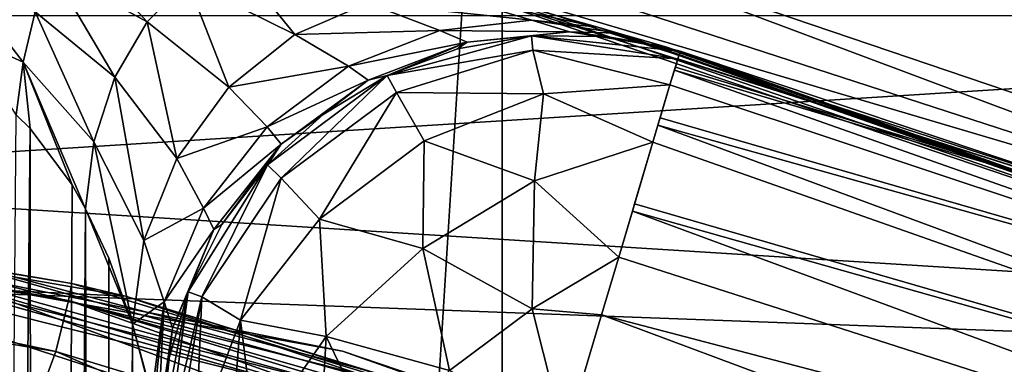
# Model space of a CAD drawing. Header units: millimetres. Extents: x -147 to 148, y -145 to 204.
# Tile 525 of 571: x 94.651 to 97.088, y 20.308 to 21.161. Entities that reach past the tile are written whole.
import ezdxf

# ---------------------------------------------------------------- set-up
doc = ezdxf.new("R2010")
doc.units = ezdxf.units.MM
doc.header["$LTSCALE"] = 26.699852
for name, color, linetype in [('1215', 7, 'CONTINUOUS'), ('1218', 7, 'CONTINUOUS'), ('1905', 7, 'CONTINUOUS'), ('1946', 7, 'CONTINUOUS'), ('1956', 7, 'CONTINUOUS'), ('1964', 7, 'CONTINUOUS'), ('1973', 7, 'CONTINUOUS'), ('1979', 7, 'CONTINUOUS'), ('1983', 7, 'CONTINUOUS'), ('1989', 7, 'CONTINUOUS'), ('1991', 7, 'CONTINUOUS'), ('1993', 7, 'CONTINUOUS'), ('2006', 7, 'CONTINUOUS'), ('2016', 7, 'CONTINUOUS'), ('742', 7, 'CONTINUOUS'), ('743', 7, 'CONTINUOUS'), ('888', 7, 'CONTINUOUS'), ('897', 7, 'CONTINUOUS'), ('924', 7, 'CONTINUOUS'), ('933', 7, 'CONTINUOUS'), ('934', 7, 'CONTINUOUS')]:
    doc.layers.add(name, color=color, linetype=linetype)

msp = doc.modelspace()

# ---------------------------------------------------------------- linework, layer by layer
at = {"layer": '1215', "color": 7, "linetype": 'CONTINUOUS', "true_color": 0xd8d8d8}
for points in [[(95.9177, 21.1212, 90.4), (95.561, 21.0231, 90.4), (95.9177, 21.1212, 79.4), (95.9177, 21.1212, 90.4)], [(95.9177, 21.1212, 79.4), (95.561, 21.0231, 90.4), (95.7348, 21.0888, 79.4), (95.9177, 21.1212, 79.4)], [(96.2857, 21.0829, 79.4), (96.2857, 21.0829, 90.4), (95.9177, 21.1212, 90.4), (96.2857, 21.0829, 79.4)], [(96.2857, 21.0829, 79.4), (95.9177, 21.1212, 90.4), (96.1035, 21.1192, 79.4), (96.2857, 21.0829, 79.4)], [(96.1035, 21.1192, 79.4), (95.9177, 21.1212, 90.4), (95.9177, 21.1212, 79.4), (96.1035, 21.1192, 79.4)], [(95.7348, 21.0888, 79.4), (95.561, 21.0231, 90.4), (95.561, 21.0231, 79.4), (95.7348, 21.0888, 79.4)], [(95.561, 21.0231, 90.4), (95.2644, 20.802, 90.4), (95.561, 21.0231, 79.4), (95.561, 21.0231, 90.4)], [(95.561, 21.0231, 79.4), (95.2644, 20.802, 90.4), (95.4024, 20.9264, 79.4), (95.561, 21.0231, 79.4)], [(95.4024, 20.9264, 79.4), (95.2644, 20.802, 90.4), (95.2644, 20.802, 79.4), (95.4024, 20.9264, 79.4)], [(95.2644, 20.802, 90.4), (95.0684, 20.4882, 90.4), (95.2644, 20.802, 79.4), (95.2644, 20.802, 90.4)], [(95.2644, 20.802, 79.4), (95.0684, 20.4882, 90.4), (95.1518, 20.6542, 79.4), (95.2644, 20.802, 79.4)], [(95.1518, 20.6542, 79.4), (95.0684, 20.4882, 90.4), (95.0684, 20.4882, 79.4), (95.1518, 20.6542, 79.4)], [(95.0684, 20.4882, 90.4), (95, 20.1246, 90.4), (95.0684, 20.4882, 79.4), (95.0684, 20.4882, 90.4)], [(95.0684, 20.4882, 79.4), (95, 20.1246, 90.4), (95.0173, 20.3096, 79.4), (95.0684, 20.4882, 79.4)], [(95, 20.1246, 90.4), (95, 20.1246, 79.4), (95.0173, 20.3096, 79.4), (95, 20.1246, 90.4)]]:
    msp.add_3dface(points, dxfattribs=at)
at = {"layer": '1218', "color": 7, "linetype": 'CONTINUOUS', "true_color": 0xd8d8d8}
for points in [[(95.561, 21.0231, 90.4), (95.9177, 21.1212, 90.4), (95.9212, 21.0855, 90.6656), (95.561, 21.0231, 90.4)], [(95.9177, 21.1212, 90.4), (96.2857, 21.0829, 90.4), (96.2802, 21.0646, 90.5949), (95.9177, 21.1212, 90.4)], [(95.9177, 21.1212, 90.4), (96.2802, 21.0646, 90.5949), (95.9212, 21.0855, 90.6656), (95.9177, 21.1212, 90.4)], [(95.561, 21.0231, 90.4), (95.9212, 21.0855, 90.6656), (95.5835, 20.9814, 90.7041), (95.561, 21.0231, 90.4)], [(95.9212, 21.0855, 90.6656), (95.9477, 20.9773, 90.9198), (95.5835, 20.9814, 90.7041), (95.9212, 21.0855, 90.6656)], [(96.2802, 21.0646, 90.5949), (96.2605, 21.0001, 90.8071), (95.9212, 21.0855, 90.6656), (96.2802, 21.0646, 90.5949)], [(96.2605, 21.0001, 90.8071), (95.9477, 20.9773, 90.9198), (95.9212, 21.0855, 90.6656), (96.2605, 21.0001, 90.8071)], [(96.2716, 21.0366, 90.7075), (96.2605, 21.0001, 90.8071), (96.2802, 21.0646, 90.5949), (96.2716, 21.0366, 90.7075)], [(96.2716, 21.0366, 90.7075), (96.2802, 21.0646, 90.5949), (96.2739, 21.0436, 90.6835), (96.2716, 21.0366, 90.7075)], [(95.2644, 20.802, 90.4), (95.561, 21.0231, 90.4), (95.2984, 20.769, 90.7041), (95.2644, 20.802, 90.4)], [(95.561, 21.0231, 90.4), (95.5835, 20.9814, 90.7041), (95.2984, 20.769, 90.7041), (95.561, 21.0231, 90.4)], [(96.2605, 21.0001, 90.8071), (96.2182, 20.8582, 91.0437), (95.9477, 20.9773, 90.9198), (96.2605, 21.0001, 90.8071)], [(96.2309, 20.9003, 90.9874), (96.2182, 20.8582, 91.0437), (96.2605, 21.0001, 90.8071), (96.2309, 20.9003, 90.9874)], [(96.2309, 20.9003, 90.9874), (96.2605, 21.0001, 90.8071), (96.2365, 20.9182, 90.9606), (96.2309, 20.9003, 90.9874)], [(95.5835, 20.9814, 90.7041), (95.3933, 20.6679, 90.9803), (95.2984, 20.769, 90.7041), (95.5835, 20.9814, 90.7041)], [(95.6524, 20.8611, 90.9803), (95.3933, 20.6679, 90.9803), (95.5835, 20.9814, 90.7041), (95.6524, 20.8611, 90.9803)], [(95.9477, 20.9773, 90.9198), (95.6524, 20.8611, 90.9803), (95.5835, 20.9814, 90.7041), (95.9477, 20.9773, 90.9198)], [(95.9477, 20.9773, 90.9198), (95.9256, 20.7627, 91.1664), (95.6524, 20.8611, 90.9803), (95.9477, 20.9773, 90.9198)], [(96.2182, 20.8582, 91.0437), (95.9256, 20.7627, 91.1664), (95.9477, 20.9773, 90.9198), (96.2182, 20.8582, 91.0437)], [(95.6524, 20.8611, 90.9803), (95.6487, 20.5952, 91.2094), (95.3933, 20.6679, 90.9803), (95.6524, 20.8611, 90.9803)], [(95.9256, 20.7627, 91.1664), (95.6487, 20.5952, 91.2094), (95.6524, 20.8611, 90.9803), (95.9256, 20.7627, 91.1664)], [(96.2182, 20.8582, 91.0437), (96.1343, 20.5735, 91.2834), (95.9256, 20.7627, 91.1664), (96.2182, 20.8582, 91.0437)], [(96.1675, 20.6875, 91.2094), (96.1343, 20.5735, 91.2834), (96.2182, 20.8582, 91.0437), (96.1675, 20.6875, 91.2094)], [(96.1675, 20.6875, 91.2094), (96.2182, 20.8582, 91.0437), (96.1731, 20.7057, 91.1952), (96.1675, 20.6875, 91.2094)], [(95.0684, 20.4882, 90.4), (95.2644, 20.802, 90.4), (95.102, 20.4752, 90.6657), (95.0684, 20.4882, 90.4)], [(95.2644, 20.802, 90.4), (95.2984, 20.769, 90.7041), (95.102, 20.4752, 90.6657), (95.2644, 20.802, 90.4)], [(95.2984, 20.769, 90.7041), (95.1976, 20.4181, 90.9197), (95.102, 20.4752, 90.6657), (95.2984, 20.769, 90.7041)], [(95.3933, 20.6679, 90.9803), (95.1976, 20.4181, 90.9197), (95.2984, 20.769, 90.7041), (95.3933, 20.6679, 90.9803)], [(95.9256, 20.7627, 91.1664), (95.9195, 20.4457, 91.3436), (95.6487, 20.5952, 91.2094), (95.9256, 20.7627, 91.1664)], [(96.1343, 20.5735, 91.2834), (95.9195, 20.4457, 91.3436), (95.9256, 20.7627, 91.1664), (96.1343, 20.5735, 91.2834)], [(95.3933, 20.6679, 90.9803), (95.4093, 20.3776, 91.1662), (95.1976, 20.4181, 90.9197), (95.3933, 20.6679, 90.9803)], [(95.6487, 20.5952, 91.2094), (95.4093, 20.3776, 91.1662), (95.3933, 20.6679, 90.9803), (95.6487, 20.5952, 91.2094)], [(95.6487, 20.5952, 91.2094), (95.7152, 20.2935, 91.3436), (95.4093, 20.3776, 91.1662), (95.6487, 20.5952, 91.2094)], [(95.9195, 20.4457, 91.3436), (95.7152, 20.2935, 91.3436), (95.6487, 20.5952, 91.2094), (95.9195, 20.4457, 91.3436)], [(96.1343, 20.5735, 91.2834), (96.0912, 20.4312, 91.3475), (95.9195, 20.4457, 91.3436), (96.1343, 20.5735, 91.2834)], [(95, 20.1246, 90.4), (95.0684, 20.4882, 90.4), (95.0191, 20.1246, 90.5946), (95, 20.1246, 90.4)], [(95.0684, 20.4882, 90.4), (95.102, 20.4752, 90.6657), (95.0191, 20.1246, 90.5946), (95.0684, 20.4882, 90.4)], [(95.102, 20.4752, 90.6657), (95.0428, 20.1246, 90.6894), (95.0191, 20.1246, 90.5946), (95.102, 20.4752, 90.6657)], [(95.0871, 20.1246, 90.8081), (95.0428, 20.1246, 90.6894), (95.102, 20.4752, 90.6657), (95.0871, 20.1246, 90.8081)], [(95.1976, 20.4181, 90.9197), (95.0871, 20.1246, 90.8081), (95.102, 20.4752, 90.6657), (95.1976, 20.4181, 90.9197)], [(95.9195, 20.4457, 91.3436), (96, 20.1246, 91.4), (95.7152, 20.2935, 91.3436), (95.9195, 20.4457, 91.3436)], [(96.0912, 20.4312, 91.3475), (96, 20.1246, 91.4), (95.9195, 20.4457, 91.3436), (96.0912, 20.4312, 91.3475)], [(95.1976, 20.4181, 90.9197), (95.1754, 20.1246, 90.9657), (95.0871, 20.1246, 90.8081), (95.1976, 20.4181, 90.9197)], [(95.234, 20.1246, 91.0429), (95.1754, 20.1246, 90.9657), (95.1976, 20.4181, 90.9197), (95.234, 20.1246, 91.0429)], [(95.4093, 20.3776, 91.1662), (95.234, 20.1246, 91.0429), (95.1976, 20.4181, 90.9197), (95.4093, 20.3776, 91.1662)], [(95.4093, 20.3776, 91.1662), (95.3957, 20.1246, 91.1968), (95.234, 20.1246, 91.0429), (95.4093, 20.3776, 91.1662)], [(95.5312, 20.1246, 91.2833), (95.3957, 20.1246, 91.1968), (95.4093, 20.3776, 91.1662), (95.5312, 20.1246, 91.2833)], [(95.7152, 20.2935, 91.3436), (95.5312, 20.1246, 91.2833), (95.4093, 20.3776, 91.1662), (95.7152, 20.2935, 91.3436)]]:
    msp.add_3dface(points, dxfattribs=at)
at = {"layer": '1905', "color": 7, "linetype": 'CONTINUOUS', "true_color": 0xd8d8d8}
for points in [[(19.7863, 19.0974, 25.9), (17.4512, 21.2528, 25.9), (145.5, 45.5, 25.9), (19.7863, 19.0974, 25.9)], [(21.8625, 16.6818, 25.9), (19.7863, 19.0974, 25.9), (145.5, 45.5, 25.9), (21.8625, 16.6818, 25.9)], [(23.6432, 14.0429, 25.9), (21.8625, 16.6818, 25.9), (145.5, 45.5, 25.9), (23.6432, 14.0429, 25.9)], [(25.1061, 11.2212, 25.9), (23.6432, 14.0429, 25.9), (145.5, 45.5, 25.9), (25.1061, 11.2212, 25.9)], [(25.1061, 11.2212, 25.9), (145.5, 45.5, 25.9), (82.2579, 25.8661, 25.9), (25.1061, 11.2212, 25.9)]]:
    msp.add_3dface(points, dxfattribs=at)
at = {"layer": '1946', "color": 7, "linetype": 'CONTINUOUS', "true_color": 0xd8d8d8}
for points in [[(94.7719, 20.466, 20.646), (92.0405, 20.9594, 21.0659), (92.0318, 20.9166, 20.6533), (94.7719, 20.466, 20.646)], [(94.7806, 20.5087, 21.0588), (92.0405, 20.9594, 21.0659), (94.7719, 20.466, 20.646), (94.7806, 20.5087, 21.0588)], [(92.0186, 20.7879, 20.2574), (94.741, 20.3402, 20.2502), (92.0318, 20.9166, 20.6533), (92.0186, 20.7879, 20.2574)], [(94.741, 20.3402, 20.2502), (94.7719, 20.466, 20.646), (92.0318, 20.9166, 20.6533), (94.741, 20.3402, 20.2502)], [(94.6686, 20.1465, 19.9), (92.0186, 20.7879, 20.2574), (91.966, 20.5803, 19.9), (94.6686, 20.1465, 19.9)], [(94.741, 20.3402, 20.2502), (92.0186, 20.7879, 20.2574), (94.6686, 20.1465, 19.9), (94.741, 20.3402, 20.2502)], [(97.4414, 19.6999, 21.046), (94.7806, 20.5087, 21.0588), (94.7719, 20.466, 20.646), (97.4414, 19.6999, 21.046)], [(94.741, 20.3402, 20.2502), (97.3805, 19.5375, 20.2372), (94.7719, 20.466, 20.646), (94.741, 20.3402, 20.2502)], [(97.3805, 19.5375, 20.2372), (97.4287, 19.658, 20.633), (94.7719, 20.466, 20.646), (97.3805, 19.5375, 20.2372)], [(97.4287, 19.658, 20.633), (97.4414, 19.6999, 21.046), (94.7719, 20.466, 20.646), (97.4287, 19.658, 20.633)], [(96.0413, 19.7807, 19.9), (94.741, 20.3402, 20.2502), (94.6686, 20.1465, 19.9), (96.0413, 19.7807, 19.9)], [(97.3805, 19.5375, 20.2372), (94.741, 20.3402, 20.2502), (96.0413, 19.7807, 19.9), (97.3805, 19.5375, 20.2372)]]:
    msp.add_3dface(points, dxfattribs=at)
at = {"layer": '1956', "color": 7, "linetype": 'CONTINUOUS', "true_color": 0xd8d8d8}
for points in [[(92.2351, 20.9396, 27.528), (92.0405, 20.9594, 21.0659), (94.7806, 20.5087, 21.0588), (92.2351, 20.9396, 27.528)], [(94.9127, 20.4774, 27.5353), (92.2351, 20.9396, 27.528), (94.7806, 20.5087, 21.0588), (94.9127, 20.4774, 27.5353)], [(94.9127, 20.4774, 27.5353), (94.7806, 20.5087, 21.0588), (97.4414, 19.6999, 21.046), (94.9127, 20.4774, 27.5353)], [(97.5086, 19.6744, 27.548), (94.9127, 20.4774, 27.5353), (97.4414, 19.6999, 21.046), (97.5086, 19.6744, 27.548)]]:
    msp.add_3dface(points, dxfattribs=at)
at = {"layer": '1964', "color": 7, "linetype": 'CONTINUOUS', "true_color": 0xd8d8d8}
for points in [[(94.9127, 20.4774, 27.5353), (94.5461, 20.4947, 28.0376), (92.2351, 20.9396, 27.528), (94.9127, 20.4774, 27.5353)], [(94.5015, 20.3074, 28.508), (94.5461, 20.4947, 28.0376), (97.244, 19.4976, 28.5213), (94.5015, 20.3074, 28.508)], [(97.3144, 19.6771, 28.0508), (94.5461, 20.4947, 28.0376), (94.9127, 20.4774, 27.5353), (97.3144, 19.6771, 28.0508)], [(94.5461, 20.4947, 28.0376), (97.3144, 19.6771, 28.0508), (97.244, 19.4976, 28.5213), (94.5461, 20.4947, 28.0376)], [(97.5086, 19.6744, 27.548), (97.3144, 19.6771, 28.0508), (94.9127, 20.4774, 27.5353), (97.5086, 19.6744, 27.548)]]:
    msp.add_3dface(points, dxfattribs=at)
at = {"layer": '1973', "color": 7, "linetype": 'CONTINUOUS', "true_color": 0xd8d8d8}
for points in [[(93.7511, 20.7217, 35.7592), (93.7246, 20.659, 35.2557), (96.4622, 19.973, 35.2447), (93.7511, 20.7217, 35.7592)], [(96.498, 20.0309, 35.7482), (93.7511, 20.7217, 35.7592), (96.4622, 19.973, 35.2447), (96.498, 20.0309, 35.7482)], [(93.687, 20.4701, 34.7853), (96.3991, 19.7909, 34.7741), (93.7246, 20.659, 35.2557), (93.687, 20.4701, 34.7853)], [(93.7246, 20.659, 35.2557), (96.3991, 19.7909, 34.7741), (96.4622, 19.973, 35.2447), (93.7246, 20.659, 35.2557)], [(93.6297, 20.169, 34.3801), (96.3014, 19.5002, 34.3688), (93.687, 20.4701, 34.7853), (93.6297, 20.169, 34.3801)], [(93.687, 20.4701, 34.7853), (96.3014, 19.5002, 34.3688), (96.3991, 19.7909, 34.7741), (93.687, 20.4701, 34.7853)]]:
    msp.add_3dface(points, dxfattribs=at)
at = {"layer": '1979', "color": 7, "linetype": 'CONTINUOUS', "true_color": 0xd8d8d8}
for points in [[(96.498, 20.0309, 35.7482), (94.2807, 20.6188, 37.071), (93.7511, 20.7217, 35.7592), (96.498, 20.0309, 35.7482)], [(97.0504, 19.8432, 37.0832), (94.2807, 20.6188, 37.071), (96.498, 20.0309, 35.7482), (97.0504, 19.8432, 37.0832)]]:
    msp.add_3dface(points, dxfattribs=at)
at = {"layer": '1983', "color": 7, "linetype": 'CONTINUOUS', "true_color": 0xd8d8d8}
for points in [[(97.0504, 19.8432, 37.0832), (94.2707, 20.5537, 37.5744), (94.2807, 20.6188, 37.071), (97.0504, 19.8432, 37.0832)], [(94.2707, 20.5537, 37.5744), (97.0294, 19.7807, 37.5869), (94.231, 20.3654, 38.0451), (94.2707, 20.5537, 37.5744)], [(97.0294, 19.7807, 37.5869), (94.2707, 20.5537, 37.5744), (97.0504, 19.8432, 37.0832), (97.0294, 19.7807, 37.5869)], [(94.231, 20.3654, 38.0451), (96.964, 19.5996, 38.0577), (94.1681, 20.0653, 38.4502), (94.231, 20.3654, 38.0451)], [(94.231, 20.3654, 38.0451), (97.0294, 19.7807, 37.5869), (96.964, 19.5996, 38.0577), (94.231, 20.3654, 38.0451)]]:
    msp.add_3dface(points, dxfattribs=at)
at = {"layer": '1989', "color": 7, "linetype": 'CONTINUOUS', "true_color": 0xd8d8d8}
for points in [[(95.45, 20.3411, 45.1927), (92.7485, 20.8784, 45.2012), (94.2708, 20.5537, 44.6936), (95.45, 20.3411, 45.1927)], [(97.0294, 19.7807, 44.6812), (94.2708, 20.5537, 44.6936), (94.231, 20.3655, 44.223), (97.0294, 19.7807, 44.6812)], [(97.0294, 19.7807, 44.6812), (95.45, 20.3411, 45.1927), (94.2708, 20.5537, 44.6936), (97.0294, 19.7807, 44.6812)], [(96.964, 19.5996, 44.2104), (94.231, 20.3655, 44.223), (94.1681, 20.0653, 43.8179), (96.964, 19.5996, 44.2104)], [(96.964, 19.5996, 44.2104), (97.0294, 19.7807, 44.6812), (94.231, 20.3655, 44.223), (96.964, 19.5996, 44.2104)], [(98.0583, 19.4557, 45.1787), (95.45, 20.3411, 45.1927), (97.0294, 19.7807, 44.6812), (98.0583, 19.4557, 45.1787)]]:
    msp.add_3dface(points, dxfattribs=at)
at = {"layer": '1991', "color": 7, "linetype": 'CONTINUOUS', "true_color": 0xd8d8d8}
for points in [[(95.4499, 20.3411, 45.5316), (92.7484, 20.8784, 45.5231), (95.45, 20.3411, 45.1927), (95.4499, 20.3411, 45.5316)], [(95.45, 20.3411, 45.1927), (92.7484, 20.8784, 45.5231), (92.7485, 20.8784, 45.2012), (95.45, 20.3411, 45.1927)], [(98.0582, 19.4557, 45.5456), (95.4499, 20.3411, 45.5316), (98.0583, 19.4557, 45.1787), (98.0582, 19.4557, 45.5456)], [(98.0583, 19.4557, 45.1787), (95.4499, 20.3411, 45.5316), (95.45, 20.3411, 45.1927), (98.0583, 19.4557, 45.1787)]]:
    msp.add_3dface(points, dxfattribs=at)
at = {"layer": '1993', "color": 7, "linetype": 'CONTINUOUS', "true_color": 0xd8d8d8}
for points in [[(95.4499, 20.3411, 45.5316), (94.2707, 20.5537, 46.0307), (92.7484, 20.8784, 45.5231), (95.4499, 20.3411, 45.5316)], [(94.2707, 20.5537, 46.0307), (97.0294, 19.7807, 46.0431), (94.231, 20.3654, 46.5013), (94.2707, 20.5537, 46.0307)], [(97.0294, 19.7807, 46.0431), (94.2707, 20.5537, 46.0307), (95.4499, 20.3411, 45.5316), (97.0294, 19.7807, 46.0431)], [(94.231, 20.3654, 46.5013), (96.964, 19.5996, 46.5139), (94.1681, 20.0653, 46.9065), (94.231, 20.3654, 46.5013)], [(94.231, 20.3654, 46.5013), (97.0294, 19.7807, 46.0431), (96.964, 19.5996, 46.5139), (94.231, 20.3654, 46.5013)], [(98.0582, 19.4557, 45.5456), (97.0294, 19.7807, 46.0431), (95.4499, 20.3411, 45.5316), (98.0582, 19.4557, 45.5456)]]:
    msp.add_3dface(points, dxfattribs=at)
at = {"layer": '2006', "color": 7, "linetype": 'CONTINUOUS', "true_color": 0xd8d8d8}
for points in [[(80.0313, 21.1703, 52.9), (77.4551, 19.753, 52.9), (99.9687, 21.1703, 52.9), (80.0313, 21.1703, 52.9)], [(99.9687, 21.1703, 52.9), (77.4551, 19.753, 52.9), (102.5449, 19.753, 52.9), (99.9687, 21.1703, 52.9)]]:
    msp.add_3dface(points, dxfattribs=at)
at = {"layer": '2016', "color": 7, "linetype": 'CONTINUOUS', "true_color": 0xd8d8d8}
for points in [[(91.966, 20.5803, 19.9), (79.8243, 21.6253, 19.9), (102.8052, 20.1799, 19.9), (91.966, 20.5803, 19.9)], [(79.8243, 21.6253, 19.9), (100.1757, 21.6253, 19.9), (102.8052, 20.1799, 19.9), (79.8243, 21.6253, 19.9)], [(94.6686, 20.1465, 19.9), (91.966, 20.5803, 19.9), (102.8052, 20.1799, 19.9), (94.6686, 20.1465, 19.9)]]:
    msp.add_3dface(points, dxfattribs=at)
at = {"layer": '742', "color": 7, "linetype": 'CONTINUOUS', "true_color": 0xd8d8d8}
for points in [[(98.4937, 20.5108, 53.4), (95.7435, 21.4441, 53.4), (95.9163, 23.0528, 53.4), (98.4937, 20.5108, 53.4)], [(98.759, 22.1294, 53.4), (98.4937, 20.5108, 53.4), (95.9163, 23.0528, 53.4), (98.759, 22.1294, 53.4)]]:
    msp.add_3dface(points, dxfattribs=at)
at = {"layer": '743', "color": 7, "linetype": 'CONTINUOUS', "true_color": 0xd8d8d8}
for points in [[(95.8451, 22.7613, 93.4), (92.9464, 23.3145, 93.4), (92.9465, -23.3145, 93.4), (95.8451, 22.7613, 93.4)], [(95.8452, -22.7613, 93.4), (95.8451, 22.7613, 93.4), (92.9465, -23.3145, 93.4), (95.8452, -22.7613, 93.4)], [(98.6515, 21.8493, 93.4), (95.8451, 22.7613, 93.4), (95.8452, -22.7613, 93.4), (98.6515, 21.8493, 93.4)], [(98.6516, -21.8493, 93.4), (98.6515, 21.8493, 93.4), (95.8452, -22.7613, 93.4), (98.6516, -21.8493, 93.4)]]:
    msp.add_3dface(points, dxfattribs=at)
at = {"layer": '888', "color": 7, "linetype": 'CONTINUOUS', "true_color": 0xd8d8d8}
for points in [[(95.694, 21.2504, 53.6), (98.419, 20.3254, 53.6), (95.8613, 21.2048, 78.7235), (95.694, 21.2504, 53.6)], [(95.8613, 21.2048, 78.7235), (98.419, 20.3254, 53.6), (96.0822, 21.1425, 78.911), (95.8613, 21.2048, 78.7235)], [(96.0822, 21.1425, 78.911), (98.419, 20.3254, 53.6), (96.1326, 21.128, 78.9708), (96.0822, 21.1425, 78.911)], [(96.1326, 21.128, 78.9708), (98.419, 20.3254, 53.6), (96.2077, 21.106, 79.0881), (96.1326, 21.128, 78.9708)], [(96.2077, 21.106, 79.0881), (98.419, 20.3254, 53.6), (96.2549, 21.0921, 79.2019), (96.2077, 21.106, 79.0881)], [(96.2549, 21.0921, 79.2019), (98.419, 20.3254, 53.6), (96.2694, 21.0878, 79.2547), (96.2549, 21.0921, 79.2019)], [(96.2694, 21.0878, 79.2547), (98.419, 20.3254, 53.6), (96.2857, 21.0829, 79.4), (96.2694, 21.0878, 79.2547)], [(96.2857, 21.0829, 79.4), (98.419, 20.3254, 53.6), (96.2857, 21.0829, 90.4), (96.2857, 21.0829, 79.4)], [(96.2857, 21.0829, 90.4), (98.419, 20.3254, 53.6), (97.6659, 20.6212, 90.4), (96.2857, 21.0829, 90.4)]]:
    msp.add_3dface(points, dxfattribs=at)
at = {"layer": '897', "color": 7, "linetype": 'CONTINUOUS', "true_color": 0xd8d8d8}
for points in [[(96.2857, 21.0829, 90.4), (97.6659, 20.6212, 90.4), (96.2802, 21.0646, 90.5949), (96.2857, 21.0829, 90.4)], [(96.2802, 21.0646, 90.5949), (97.6659, 20.6212, 90.4), (96.2739, 21.0436, 90.6835), (96.2802, 21.0646, 90.5949)], [(96.2716, 21.0366, 90.7075), (98.3002, 20.3213, 90.709), (96.2605, 21.0001, 90.8071), (96.2716, 21.0366, 90.7075)], [(97.6659, 20.6212, 90.4), (96.2716, 21.0366, 90.7075), (96.2739, 21.0436, 90.6835), (97.6659, 20.6212, 90.4)], [(97.6659, 20.6212, 90.4), (98.3002, 20.3213, 90.709), (96.2716, 21.0366, 90.7075), (97.6659, 20.6212, 90.4)], [(96.2605, 21.0001, 90.8071), (98.3002, 20.3213, 90.709), (96.2365, 20.9182, 90.9606), (96.2605, 21.0001, 90.8071)], [(98.3002, 20.3213, 90.709), (96.2309, 20.9003, 90.9874), (96.2365, 20.9182, 90.9606), (98.3002, 20.3213, 90.709)], [(96.2309, 20.9003, 90.9874), (98.8686, 19.9242, 90.988), (96.2182, 20.8582, 91.0437), (96.2309, 20.9003, 90.9874)], [(98.8686, 19.9242, 90.988), (96.2309, 20.9003, 90.9874), (98.3002, 20.3213, 90.709), (98.8686, 19.9242, 90.988)], [(96.2182, 20.8582, 91.0437), (98.8686, 19.9242, 90.988), (96.1731, 20.7057, 91.1952), (96.2182, 20.8582, 91.0437)], [(98.8686, 19.9242, 90.988), (96.1675, 20.6875, 91.2094), (96.1731, 20.7057, 91.1952), (98.8686, 19.9242, 90.988)], [(96.1675, 20.6875, 91.2094), (98.7486, 19.7351, 91.2094), (96.1343, 20.5735, 91.2834), (96.1675, 20.6875, 91.2094)], [(98.7486, 19.7351, 91.2094), (96.1675, 20.6875, 91.2094), (98.8686, 19.9242, 90.988), (98.7486, 19.7351, 91.2094)], [(96.1343, 20.5735, 91.2834), (98.7486, 19.7351, 91.2094), (96.0912, 20.4312, 91.3475), (96.1343, 20.5735, 91.2834)], [(98.6113, 19.4906, 91.3513), (96, 20.1246, 91.4), (96.0912, 20.4312, 91.3475), (98.6113, 19.4906, 91.3513)], [(98.6113, 19.4906, 91.3513), (96.0912, 20.4312, 91.3475), (98.7486, 19.7351, 91.2094), (98.6113, 19.4906, 91.3513)]]:
    msp.add_3dface(points, dxfattribs=at)
at = {"layer": '924', "color": 7, "linetype": 'CONTINUOUS', "true_color": 0xd8d8d8}
for points in [[(94.677, 20.8917, 78.9324), (94.5, 3.6056, 78.9), (94.6422, 20.9254, 78.9207), (94.677, 20.8917, 78.9324)], [(94.5, 3.6056, 78.9), (94.677, 20.8917, 78.9324), (94.6913, 3.6056, 78.9381), (94.5, 3.6056, 78.9)], [(94.677, 20.8917, 78.9324), (94.7813, 20.7526, 78.9866), (94.6913, 3.6056, 78.9381), (94.677, 20.8917, 78.9324)], [(94.7813, 20.7526, 78.9866), (94.8139, 20.6929, 79.0108), (94.6913, 3.6056, 78.9381), (94.7813, 20.7526, 78.9866)], [(94.6913, 3.6056, 78.9381), (94.8139, 20.6929, 79.0108), (94.8536, 3.6056, 79.0464), (94.6913, 3.6056, 78.9381)], [(94.8139, 20.6929, 79.0108), (94.872, 20.5709, 79.0659), (94.8536, 3.6056, 79.0464), (94.8139, 20.6929, 79.0108)], [(94.872, 20.5709, 79.0659), (94.9305, 20.4079, 79.1457), (94.8536, 3.6056, 79.0464), (94.872, 20.5709, 79.0659)], [(94.8536, 3.6056, 79.0464), (94.9305, 20.4079, 79.1457), (94.9619, 3.6056, 79.2087), (94.8536, 3.6056, 79.0464)], [(94.9305, 20.4079, 79.1457), (94.9635, 20.2857, 79.2124), (94.9619, 3.6056, 79.2087), (94.9305, 20.4079, 79.1457)]]:
    msp.add_3dface(points, dxfattribs=at)
at = {"layer": '933', "color": 7, "linetype": 'CONTINUOUS', "true_color": 0xd8d8d8}
for points in [[(94.7287, 21.2859, 78.7979), (94.7741, 21.3654, 78.7122), (94.9663, 21.1562, 78.8812), (94.7287, 21.2859, 78.7979)], [(94.7741, 21.3654, 78.7122), (95.0661, 21.2565, 78.7935), (94.9663, 21.1562, 78.8812), (94.7741, 21.3654, 78.7122)], [(95.1761, 21.3163, 78.6986), (95.3319, 21.1248, 78.9609), (95.0661, 21.2565, 78.7935), (95.1761, 21.3163, 78.6986)], [(95.5127, 21.2017, 78.8827), (95.3319, 21.1248, 78.9609), (95.1761, 21.3163, 78.6986), (95.5127, 21.2017, 78.8827)], [(94.6896, 21.1803, 78.8659), (94.7287, 21.2859, 78.7979), (94.8866, 21.0192, 78.9528), (94.6896, 21.1803, 78.8659)], [(94.7287, 21.2859, 78.7979), (94.9663, 21.1562, 78.8812), (94.8866, 21.0192, 78.9528), (94.7287, 21.2859, 78.7979)], [(95.0661, 21.2565, 78.7935), (95.1686, 20.9943, 79.0339), (94.9663, 21.1562, 78.8812), (95.0661, 21.2565, 78.7935)], [(95.3319, 21.1248, 78.9609), (95.1686, 20.9943, 79.0339), (95.0661, 21.2565, 78.7935), (95.3319, 21.1248, 78.9609)], [(95.6939, 21.2266, 78.8034), (95.9191, 21.1599, 79.0239), (95.5127, 21.2017, 78.8827), (95.6939, 21.2266, 78.8034)], [(95.8613, 21.2048, 78.7235), (96.0822, 21.1425, 78.911), (95.6939, 21.2266, 78.8034), (95.8613, 21.2048, 78.7235)], [(96.0822, 21.1425, 78.911), (95.9191, 21.1599, 79.0239), (95.6939, 21.2266, 78.8034), (96.0822, 21.1425, 78.911)], [(94.5204, 21.1192, 78.8904), (94.54, 21.2109, 78.8619), (94.6601, 21.0563, 78.9084), (94.5204, 21.1192, 78.8904)], [(94.6601, 21.0563, 78.9084), (94.54, 21.2109, 78.8619), (94.6896, 21.1803, 78.8659), (94.6601, 21.0563, 78.9084)], [(95.5127, 21.2017, 78.8827), (95.6908, 21.1345, 79.0761), (95.3319, 21.1248, 78.9609), (95.5127, 21.2017, 78.8827)], [(95.9191, 21.1599, 79.0239), (95.6908, 21.1345, 79.0761), (95.5127, 21.2017, 78.8827), (95.9191, 21.1599, 79.0239)], [(94.6601, 21.0563, 78.9084), (94.6896, 21.1803, 78.8659), (94.8345, 20.8586, 78.9984), (94.6601, 21.0563, 78.9084)], [(94.6896, 21.1803, 78.8659), (94.8866, 21.0192, 78.9528), (94.8345, 20.8586, 78.9984), (94.6896, 21.1803, 78.8659)], [(94.9663, 21.1562, 78.8812), (95.0398, 20.8181, 79.094), (94.8866, 21.0192, 78.9528), (94.9663, 21.1562, 78.8812)], [(95.1686, 20.9943, 79.0339), (95.0398, 20.8181, 79.094), (94.9663, 21.1562, 78.8812), (95.1686, 20.9943, 79.0339)], [(95.9191, 21.1599, 79.0239), (96.0118, 21.1308, 79.2267), (95.6908, 21.1345, 79.0761), (95.9191, 21.1599, 79.0239)], [(96.0822, 21.1425, 78.911), (96.1326, 21.128, 78.9708), (95.9191, 21.1599, 79.0239), (96.0822, 21.1425, 78.911)], [(96.1326, 21.128, 78.9708), (96.0118, 21.1308, 79.2267), (95.9191, 21.1599, 79.0239), (96.1326, 21.128, 78.9708)], [(95.6908, 21.1345, 79.0761), (95.4651, 21.0464, 79.1273), (95.3319, 21.1248, 78.9609), (95.6908, 21.1345, 79.0761)], [(95.6908, 21.1345, 79.0761), (95.7586, 21.1052, 79.2513), (95.4651, 21.0464, 79.1273), (95.6908, 21.1345, 79.0761)], [(96.0118, 21.1308, 79.2267), (95.7586, 21.1052, 79.2513), (95.6908, 21.1345, 79.0761), (96.0118, 21.1308, 79.2267)], [(96.0118, 21.1308, 79.2267), (95.9177, 21.1212, 79.4), (95.7586, 21.1052, 79.2513), (96.0118, 21.1308, 79.2267)], [(96.1035, 21.1192, 79.4), (95.9177, 21.1212, 79.4), (96.0118, 21.1308, 79.2267), (96.1035, 21.1192, 79.4)], [(96.1326, 21.128, 78.9708), (96.2549, 21.0921, 79.2019), (96.0118, 21.1308, 79.2267), (96.1326, 21.128, 78.9708)], [(96.2549, 21.0921, 79.2019), (96.1035, 21.1192, 79.4), (96.0118, 21.1308, 79.2267), (96.2549, 21.0921, 79.2019)], [(96.1326, 21.128, 78.9708), (96.2077, 21.106, 79.0881), (96.2549, 21.0921, 79.2019), (96.1326, 21.128, 78.9708)], [(94.6422, 20.9254, 78.9207), (94.5204, 21.1192, 78.8904), (94.6601, 21.0563, 78.9084), (94.6422, 20.9254, 78.9207)], [(95.3319, 21.1248, 78.9609), (95.4651, 21.0464, 79.1273), (95.1686, 20.9943, 79.0339), (95.3319, 21.1248, 78.9609)], [(95.7586, 21.1052, 79.2513), (95.5135, 21.0116, 79.2749), (95.4651, 21.0464, 79.1273), (95.7586, 21.1052, 79.2513)], [(95.7586, 21.1052, 79.2513), (95.561, 21.0231, 79.4), (95.5135, 21.0116, 79.2749), (95.7586, 21.1052, 79.2513)], [(95.7348, 21.0888, 79.4), (95.561, 21.0231, 79.4), (95.7586, 21.1052, 79.2513), (95.7348, 21.0888, 79.4)], [(95.9177, 21.1212, 79.4), (95.7348, 21.0888, 79.4), (95.7586, 21.1052, 79.2513), (95.9177, 21.1212, 79.4)], [(96.2549, 21.0921, 79.2019), (96.2694, 21.0878, 79.2547), (96.1035, 21.1192, 79.4), (96.2549, 21.0921, 79.2019)], [(96.2694, 21.0878, 79.2547), (96.2857, 21.0829, 79.4), (96.1035, 21.1192, 79.4), (96.2694, 21.0878, 79.2547)], [(94.677, 20.8917, 78.9324), (94.6422, 20.9254, 78.9207), (94.6601, 21.0563, 78.9084), (94.677, 20.8917, 78.9324)], [(94.8139, 20.6929, 79.0108), (94.7813, 20.7526, 78.9866), (94.6601, 21.0563, 78.9084), (94.8139, 20.6929, 79.0108)], [(94.8139, 20.6929, 79.0108), (94.6601, 21.0563, 78.9084), (94.8345, 20.8586, 78.9984), (94.8139, 20.6929, 79.0108)], [(94.7813, 20.7526, 78.9866), (94.677, 20.8917, 78.9324), (94.6601, 21.0563, 78.9084), (94.7813, 20.7526, 78.9866)], [(95.4651, 21.0464, 79.1273), (95.2634, 20.8961, 79.1748), (95.1686, 20.9943, 79.0339), (95.4651, 21.0464, 79.1273)], [(95.4651, 21.0464, 79.1273), (95.5135, 21.0116, 79.2749), (95.2634, 20.8961, 79.1748), (95.4651, 21.0464, 79.1273)], [(94.8866, 21.0192, 78.9528), (94.9583, 20.6147, 79.1329), (94.8345, 20.8586, 78.9984), (94.8866, 21.0192, 78.9528)], [(95.0398, 20.8181, 79.094), (94.9583, 20.6147, 79.1329), (94.8866, 21.0192, 78.9528), (95.0398, 20.8181, 79.094)], [(95.5135, 21.0116, 79.2749), (95.2979, 20.8533, 79.2964), (95.2634, 20.8961, 79.1748), (95.5135, 21.0116, 79.2749)], [(95.5135, 21.0116, 79.2749), (95.4024, 20.9264, 79.4), (95.2979, 20.8533, 79.2964), (95.5135, 21.0116, 79.2749)], [(95.561, 21.0231, 79.4), (95.4024, 20.9264, 79.4), (95.5135, 21.0116, 79.2749), (95.561, 21.0231, 79.4)], [(95.1686, 20.9943, 79.0339), (95.2634, 20.8961, 79.1748), (95.0398, 20.8181, 79.094), (95.1686, 20.9943, 79.0339)], [(95.4024, 20.9264, 79.4), (95.2644, 20.802, 79.4), (95.2979, 20.8533, 79.2964), (95.4024, 20.9264, 79.4)], [(95.2634, 20.8961, 79.1748), (95.1064, 20.6946, 79.2142), (95.0398, 20.8181, 79.094), (95.2634, 20.8961, 79.1748)], [(95.2634, 20.8961, 79.1748), (95.2979, 20.8533, 79.2964), (95.1064, 20.6946, 79.2142), (95.2634, 20.8961, 79.1748)], [(94.9305, 20.4079, 79.1457), (94.8139, 20.6929, 79.0108), (94.8345, 20.8586, 78.9984), (94.9305, 20.4079, 79.1457)], [(94.9583, 20.6147, 79.1329), (94.9305, 20.4079, 79.1457), (94.8345, 20.8586, 78.9984), (94.9583, 20.6147, 79.1329)], [(95.2979, 20.8533, 79.2964), (95.1317, 20.6422, 79.3143), (95.1064, 20.6946, 79.2142), (95.2979, 20.8533, 79.2964)], [(95.2979, 20.8533, 79.2964), (95.1518, 20.6542, 79.4), (95.1317, 20.6422, 79.3143), (95.2979, 20.8533, 79.2964)], [(95.2644, 20.802, 79.4), (95.1518, 20.6542, 79.4), (95.2979, 20.8533, 79.2964), (95.2644, 20.802, 79.4)], [(95.0398, 20.8181, 79.094), (95.1064, 20.6946, 79.2142), (94.9583, 20.6147, 79.1329), (95.0398, 20.8181, 79.094)], [(94.9305, 20.4079, 79.1457), (94.872, 20.5709, 79.0659), (94.8139, 20.6929, 79.0108), (94.9305, 20.4079, 79.1457)], [(95.1064, 20.6946, 79.2142), (95.009, 20.4631, 79.2405), (94.9583, 20.6147, 79.1329), (95.1064, 20.6946, 79.2142)], [(95.1064, 20.6946, 79.2142), (95.1317, 20.6422, 79.3143), (95.009, 20.4631, 79.2405), (95.1064, 20.6946, 79.2142)], [(95.1317, 20.6422, 79.3143), (95.0291, 20.3983, 79.3269), (95.009, 20.4631, 79.2405), (95.1317, 20.6422, 79.3143)], [(95.1317, 20.6422, 79.3143), (95.0684, 20.4882, 79.4), (95.0291, 20.3983, 79.3269), (95.1317, 20.6422, 79.3143)], [(95.1518, 20.6542, 79.4), (95.0684, 20.4882, 79.4), (95.1317, 20.6422, 79.3143), (95.1518, 20.6542, 79.4)], [(95.009, 20.4631, 79.2405), (94.9305, 20.4079, 79.1457), (94.9583, 20.6147, 79.1329), (95.009, 20.4631, 79.2405)], [(95.0684, 20.4882, 79.4), (95.0173, 20.3096, 79.4), (95.0291, 20.3983, 79.3269), (95.0684, 20.4882, 79.4)], [(94.9771, 20.2281, 79.2504), (94.9305, 20.4079, 79.1457), (95.009, 20.4631, 79.2405), (94.9771, 20.2281, 79.2504)], [(94.9824, 20.2053, 79.2685), (94.9771, 20.2281, 79.2504), (95.009, 20.4631, 79.2405), (94.9824, 20.2053, 79.2685)], [(94.9933, 20.1562, 79.3182), (94.9824, 20.2053, 79.2685), (95.009, 20.4631, 79.2405), (94.9933, 20.1562, 79.3182)], [(95.0291, 20.3983, 79.3269), (94.9933, 20.1562, 79.3182), (95.009, 20.4631, 79.2405), (95.0291, 20.3983, 79.3269)], [(94.9771, 20.2281, 79.2504), (94.9635, 20.2857, 79.2124), (94.9305, 20.4079, 79.1457), (94.9771, 20.2281, 79.2504)], [(94.9955, 20.145, 79.3332), (94.9933, 20.1562, 79.3182), (95.0291, 20.3983, 79.3269), (94.9955, 20.145, 79.3332)], [(95, 20.1246, 79.4), (94.9955, 20.145, 79.3332), (95.0291, 20.3983, 79.3269), (95, 20.1246, 79.4)], [(95.0173, 20.3096, 79.4), (95, 20.1246, 79.4), (95.0291, 20.3983, 79.3269), (95.0173, 20.3096, 79.4)]]:
    msp.add_3dface(points, dxfattribs=at)
at = {"layer": '934', "color": 7, "linetype": 'CONTINUOUS', "true_color": 0xd8d8d8}
for points in [[(95.4961, 21.4058, 53.4267), (95.7435, 21.4441, 53.4), (98.1356, 20.5481, 53.4267), (95.4961, 21.4058, 53.4267)], [(95.7435, 21.4441, 53.4), (98.4937, 20.5108, 53.4), (98.1356, 20.5481, 53.4267), (95.7435, 21.4441, 53.4)], [(95.4961, 21.4058, 53.4267), (98.1356, 20.5481, 53.4267), (95.4778, 21.3348, 53.5), (95.4961, 21.4058, 53.4267)], [(95.694, 21.2504, 53.6), (95.4778, 21.3348, 53.5), (98.1086, 20.48, 53.5), (95.694, 21.2504, 53.6)], [(95.4778, 21.3348, 53.5), (98.1356, 20.5481, 53.4267), (98.1086, 20.48, 53.5), (95.4778, 21.3348, 53.5)], [(98.419, 20.3254, 53.6), (95.694, 21.2504, 53.6), (98.1086, 20.48, 53.5), (98.419, 20.3254, 53.6)]]:
    msp.add_3dface(points, dxfattribs=at)

doc.saveas('drawing.dxf')
